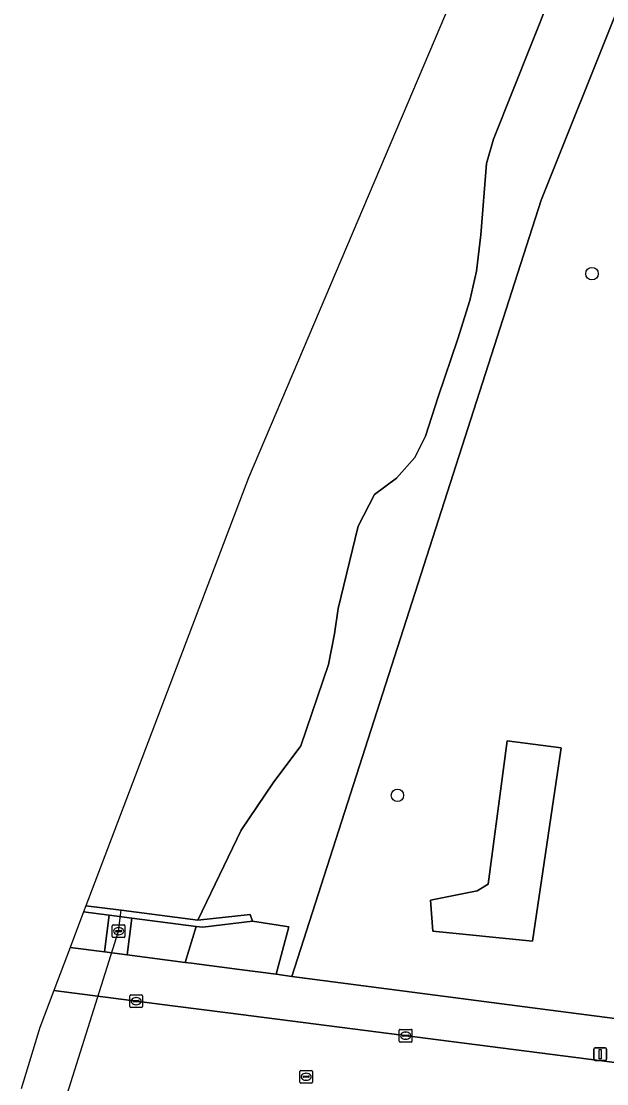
# Model space of a CAD drawing. Extents: x 162184 to 163154, y 385507 to 386516.
# Drawn here: x 162259.4 to 162305.7, y 386146.9 to 386230.8 of the extents above; entities that cross this region are included whole.
import ezdxf

# ---------------------------------------------------------------- set-up
doc = ezdxf.new("R2010")
doc.units = 0
for name, color, linetype in [('IMGEO_Boom', 7, 'Continuous'), ('IMGEO_Duiker', 7, 'Continuous'), ('IMGEO_Groenvoorziening', 7, 'Continuous'), ('IMGEO_Kolk', 7, 'Continuous'), ('IMGEO_Lichtmast', 7, 'Continuous'), ('IMGEO_Muur', 7, 'Continuous'), ('IMGEO_Rijbaan_lokaal_gesloten', 7, 'Continuous'), ('IMGEO_Rioolput', 7, 'Continuous'), ('IMGEO_Terreindeel_open', 7, 'Continuous'), ('IMGEO_Voetpad_open', 7, 'Continuous'), ('IMGEO_Waterloop', 7, 'Continuous')]:
    doc.layers.add(name, color=color, linetype=linetype)

msp = doc.modelspace()

# ---------------------------------------------------------------- linework, layer by layer
at = {"layer": 'IMGEO_Boom'}
for centre in [(162304.498, 386210.872), (162289.134, 386169.686)]:
    msp.add_circle(centre, 0.489, dxfattribs=at)
at = {"layer": 'IMGEO_Duiker'}
msp.add_lwpolyline([(162261.092, 386139.439), (162261.534, 386141.324), (162267.113, 386158.956), (162267.313, 386160.605)], dxfattribs=at)
at = {"layer": 'IMGEO_Groenvoorziening'}
for points in [[(162323.609, 386250), (162340.475, 386313.514), (162342.015, 386318.647), (162343.306, 386322.274), (162347.692, 386334.592), (162344.057, 386325.511), (162300.489, 386216.689), (162280.789, 386155.39), (162300.419, 386152.832), (162307.719, 386151.881), (162316.538, 386220.516), (162317.253, 386224.999), (162318.151, 386229.448)], [(162291.747, 386161.405), (162291.938, 386158.963), (162299.809, 386158.161), (162302.066, 386173.446), (162297.788, 386173.983), (162296.304, 386162.682), (162295.418, 386162.145)], [(162295.418, 386162.145), (162296.304, 386162.682), (162297.788, 386173.983), (162302.066, 386173.446), (162299.809, 386158.161), (162291.938, 386158.963), (162291.747, 386161.405)], [(162263.283, 386157.672), (162265.987, 386157.319), (162266.354, 386160.223), (162264.35, 386160.483)], [(162273.225, 386159.333), (162268.142, 386159.992), (162267.776, 386157.086), (162272.377, 386156.487)], [(162277.693, 386159.748), (162273.756, 386159.264), (162273.225, 386159.333), (162272.377, 386156.487), (162272.878, 386156.421), (162276.659, 386155.928), (162279.545, 386155.552), (162280.568, 386159.288)]]:
    msp.add_lwpolyline(points, close=True, dxfattribs=at)
msp.add_lwpolyline([(162301.226, 386232.825), (162296.709, 386221.49), (162296.175, 386219.56), (162295.723, 386213.944), (162295.384, 386211.059), (162294.85, 386208.759), (162293.906, 386205.72), (162292.345, 386201.162), (162291.36, 386198.041), (162290.507, 386196.357), (162289.05, 386194.735), (162287.314, 386193.441), (162286.021, 386190.936), (162284.46, 386184.427), (162284.173, 386182.435), (162283.68, 386180.012), (162281.493, 386173.585), (162279.306, 386170.669), (162276.801, 386166.932), (162273.371, 386159.824), (162277.511, 386160.277), (162277.693, 386159.748), (162280.568, 386159.288), (162279.545, 386155.552), (162280.789, 386155.39), (162300.489, 386216.689), (162344.057, 386325.511)], dxfattribs=at)
at = {"layer": 'IMGEO_Kolk'}
for p, q in [((162267.991, 386153.006), (162267.991, 386153.858)), ((162268.066, 386153.932), (162268.918, 386153.932)), ((162268.479, 386153.712), (162268.504, 386153.712)), ((162268.992, 386153.858), (162268.992, 386153.006)), ((162268.918, 386152.932), (162268.066, 386152.932)), ((162268.25, 386153.426), (162268.25, 386153.438)), ((162268.688, 386153.389), (162268.29, 386153.389)), ((162268.293, 386153.475), (162268.691, 386153.475)), ((162268.502, 386153.152), (162268.477, 386153.152)), ((162268.734, 386153.438), (162268.734, 386153.426)), ((162289.282, 386150.277), (162289.282, 386151.129)), ((162289.357, 386151.203), (162290.209, 386151.203)), ((162290.283, 386151.129), (162290.283, 386150.277)), ((162289.541, 386150.697), (162289.541, 386150.709)), ((162289.979, 386150.66), (162289.581, 386150.66)), ((162289.584, 386150.746), (162289.982, 386150.746)), ((162289.793, 386150.423), (162289.768, 386150.423)), ((162289.77, 386150.983), (162289.795, 386150.983)), ((162290.025, 386150.709), (162290.025, 386150.697)), ((162290.209, 386150.203), (162289.357, 386150.203))]:
    msp.add_line(p, q, dxfattribs=at)
for points in [[(162267.991, 386153.006), (162267.991, 386153.858)], [(162268.066, 386153.932), (162268.918, 386153.932)], [(162268.992, 386153.858), (162268.992, 386153.006)], [(162268.918, 386152.932), (162268.066, 386152.932)], [(162289.282, 386150.277), (162289.282, 386151.129)], [(162289.357, 386151.203), (162290.209, 386151.203)], [(162290.283, 386151.129), (162290.283, 386150.277)], [(162290.209, 386150.203), (162289.357, 386150.203)]]:
    msp.add_lwpolyline(points, dxfattribs=at)
for centre, radius, start, end in [((162268.068, 386153.856), 0.0765, 91.55205, 178.44795), ((162268.068, 386153.856), 0.0765, 91.55205, 178.44795), ((162268.916, 386153.856), 0.0765, 1.55205, 88.44795), ((162268.916, 386153.856), 0.0765, 1.55205, 88.44795), ((162268.068, 386153.008), 0.0765, 181.55205, 268.44795), ((162268.068, 386153.008), 0.0765, 181.55205, 268.44795), ((162268.29, 386153.435), 0.0403, 85.87752, 175.75265), ((162268.287, 386153.425), 0.0366, 178.93798, 274.71019), ((162268.691, 386153.432), 0.043, 264.86636, 352.45326), ((162268.695, 386153.437), 0.0386, 1.73085, 96.63898), ((162268.916, 386153.008), 0.0765, 271.55205, 358.44795), ((162268.916, 386153.008), 0.0765, 271.55205, 358.44795), ((162289.359, 386151.127), 0.0765, 91.55205, 178.44795), ((162289.359, 386151.127), 0.0765, 91.55205, 178.44795), ((162290.207, 386151.127), 0.0765, 1.55205, 88.44795), ((162290.207, 386151.127), 0.0765, 1.55205, 88.44795), ((162289.359, 386150.279), 0.0765, 181.55205, 268.44795), ((162289.359, 386150.279), 0.0765, 181.55205, 268.44795), ((162289.581, 386150.706), 0.0403, 85.87752, 175.75265), ((162289.578, 386150.696), 0.0366, 178.93798, 274.71019), ((162289.982, 386150.703), 0.043, 264.86636, 352.45326), ((162289.986, 386150.708), 0.0386, 1.73085, 96.63898), ((162290.207, 386150.279), 0.0765, 271.55205, 358.44795), ((162290.207, 386150.279), 0.0765, 271.55205, 358.44795)]:
    msp.add_arc(centre, radius, start, end, dxfattribs=at)
for centre, major_axis, ratio, start_param, end_param in [((162268.478, 386153.432), (-0.387, 0.002), 0.722429, 4.712389, 7.853982), ((162268.503, 386153.432), (-0.39, 0.002), 0.717154, 1.570796, 4.712389), ((162289.769, 386150.703), (-0.387, 0.002), 0.722429, 4.712389, 7.853982), ((162289.794, 386150.703), (-0.39, 0.002), 0.717154, 1.570796, 4.712389)]:
    msp.add_ellipse(centre, major_axis=major_axis, ratio=ratio, start_param=start_param, end_param=end_param, dxfattribs=at)
at = {"layer": 'IMGEO_Lichtmast'}
for p, q in [((162304.654, 386148.844), (162304.654, 386149.644)), ((162304.654, 386149.644), (162304.654, 386148.844)), ((162304.754, 386149.744), (162305.544, 386149.744)), ((162305.544, 386149.744), (162304.754, 386149.744)), ((162305.644, 386149.644), (162305.644, 386148.844)), ((162305.644, 386148.844), (162305.644, 386149.644)), ((162305.544, 386148.744), (162304.754, 386148.744)), ((162304.754, 386148.744), (162305.544, 386148.744))]:
    msp.add_line(p, q, dxfattribs=at)
msp.add_lwpolyline([(162305.074, 386149.619), (162305.224, 386149.619), (162305.224, 386148.869), (162305.074, 386148.869), (162305.074, 386149.619)], dxfattribs=at)
for centre, start, end in [((162304.754, 386149.644), 90, 180), ((162304.754, 386149.644), 90, 180), ((162305.544, 386149.644), 0, 90), ((162305.544, 386149.644), 360, 90), ((162304.754, 386148.844), 180, 270), ((162304.754, 386148.844), 180, 270), ((162305.544, 386148.844), 270, 0), ((162305.544, 386148.844), 270, 0)]:
    msp.add_arc(centre, 0.1, start, end, dxfattribs=at)
at = {"layer": 'IMGEO_Muur'}
msp.add_lwpolyline([(162264.533, 386160.964), (162264.35, 386160.483), (162266.354, 386160.223), (162268.142, 386159.992), (162273.225, 386159.333), (162273.756, 386159.264), (162277.693, 386159.748), (162277.511, 386160.277), (162273.371, 386159.824), (162267.313, 386160.605)], close=True, dxfattribs=at)
at = {"layer": 'IMGEO_Rijbaan_lokaal_gesloten'}
msp.add_lwpolyline([(162336.73, 386144.652), (162330.715, 386145.455), (162275.732, 386152.503), (162271.357, 386153.064), (162261.989, 386154.265), (162260.879, 386151.34), (162259.42, 386146.499)], dxfattribs=at)
at = {"layer": 'IMGEO_Rioolput'}
for p, q in [((162266.612, 386158.53), (162266.612, 386159.382)), ((162266.687, 386159.456), (162267.539, 386159.456)), ((162266.871, 386158.95), (162266.871, 386158.962)), ((162267.309, 386158.913), (162266.911, 386158.913)), ((162266.914, 386158.999), (162267.312, 386158.999)), ((162267.123, 386158.676), (162267.098, 386158.676)), ((162267.1, 386159.236), (162267.125, 386159.236)), ((162267.355, 386158.962), (162267.355, 386158.95)), ((162267.613, 386159.382), (162267.613, 386158.53)), ((162267.539, 386158.456), (162266.687, 386158.456)), ((162281.419, 386147.035), (162281.419, 386147.887)), ((162281.494, 386147.961), (162282.346, 386147.961)), ((162281.907, 386147.741), (162281.932, 386147.741)), ((162282.42, 386147.887), (162282.42, 386147.035)), ((162282.346, 386146.961), (162281.494, 386146.961)), ((162281.678, 386147.455), (162281.678, 386147.467)), ((162282.116, 386147.418), (162281.718, 386147.418)), ((162281.721, 386147.504), (162282.119, 386147.504)), ((162281.93, 386147.181), (162281.905, 386147.181)), ((162282.162, 386147.467), (162282.162, 386147.455))]:
    msp.add_line(p, q, dxfattribs=at)
for points in [[(162266.612, 386158.53), (162266.612, 386159.382)], [(162266.687, 386159.456), (162267.539, 386159.456)], [(162267.613, 386159.382), (162267.613, 386158.53)], [(162267.539, 386158.456), (162266.687, 386158.456)], [(162281.419, 386147.035), (162281.419, 386147.887)], [(162281.494, 386147.961), (162282.346, 386147.961)], [(162282.42, 386147.887), (162282.42, 386147.035)], [(162282.346, 386146.961), (162281.494, 386146.961)]]:
    msp.add_lwpolyline(points, dxfattribs=at)
for centre, radius, start, end in [((162266.689, 386159.38), 0.0765, 91.55205, 178.44795), ((162266.689, 386159.38), 0.0765, 91.55205, 178.44795), ((162266.911, 386158.959), 0.0403, 85.87752, 175.75265), ((162266.908, 386158.949), 0.0366, 178.93798, 274.71019), ((162267.312, 386158.956), 0.043, 264.86636, 352.45326), ((162267.316, 386158.961), 0.0386, 1.73085, 96.63898), ((162267.537, 386159.38), 0.0765, 1.55205, 88.44795), ((162267.537, 386159.38), 0.0765, 1.55205, 88.44795), ((162266.689, 386158.532), 0.0765, 181.55205, 268.44795), ((162266.689, 386158.532), 0.0765, 181.55205, 268.44795), ((162267.537, 386158.532), 0.0765, 271.55205, 358.44795), ((162267.537, 386158.532), 0.0765, 271.55205, 358.44795), ((162281.496, 386147.885), 0.0765, 91.55205, 178.44795), ((162281.496, 386147.885), 0.0765, 91.55205, 178.44795), ((162282.344, 386147.885), 0.0765, 1.55205, 88.44795), ((162282.344, 386147.885), 0.0765, 1.55205, 88.44795), ((162281.496, 386147.037), 0.0765, 181.55205, 268.44795), ((162281.496, 386147.037), 0.0765, 181.55205, 268.44795), ((162281.718, 386147.464), 0.0403, 85.87752, 175.75265), ((162281.715, 386147.454), 0.0366, 178.93798, 274.71019), ((162282.119, 386147.461), 0.043, 264.86636, 352.45326), ((162282.123, 386147.466), 0.0386, 1.73085, 96.63898), ((162282.344, 386147.037), 0.0765, 271.55205, 358.44795), ((162282.344, 386147.037), 0.0765, 271.55205, 358.44795)]:
    msp.add_arc(centre, radius, start, end, dxfattribs=at)
for centre, major_axis, ratio, start_param, end_param in [((162267.099, 386158.956), (-0.387, 0.002), 0.722429, 4.712389, 7.853982), ((162267.124, 386158.956), (-0.39, 0.002), 0.717154, 1.570796, 4.712389), ((162281.906, 386147.461), (-0.387, 0.002), 0.722429, 4.712389, 7.853982), ((162281.931, 386147.461), (-0.39, 0.002), 0.717154, 1.570796, 4.712389)]:
    msp.add_ellipse(centre, major_axis=major_axis, ratio=ratio, start_param=start_param, end_param=end_param, dxfattribs=at)
at = {"layer": 'IMGEO_Terreindeel_open'}
msp.add_lwpolyline([(162268.142, 386159.992), (162266.354, 386160.223), (162265.987, 386157.319), (162267.776, 386157.086)], close=True, dxfattribs=at)
at = {"layer": 'IMGEO_Voetpad_open'}
for points in [[(162503.083, 386125.373), (162498.874, 386126.939), (162479.088, 386129.516), (162477.513, 386129.721), (162345.395, 386146.93), (162342.796, 386147.231), (162310.208, 386151.62), (162307.719, 386151.881), (162300.419, 386152.832), (162280.789, 386155.39), (162279.545, 386155.552), (162276.659, 386155.928), (162272.878, 386156.421), (162272.377, 386156.487), (162267.776, 386157.086), (162265.987, 386157.319), (162263.283, 386157.672), (162261.989, 386154.265)], [(162261.989, 386154.265), (162271.357, 386153.064), (162275.732, 386152.503), (162330.715, 386145.455), (162336.73, 386144.652)]]:
    msp.add_lwpolyline(points, dxfattribs=at)
at = {"layer": 'IMGEO_Waterloop'}
for points in [[(162381.723, 386440.364), (162335.654, 386331.943), (162277.357, 386194.743), (162264.533, 386160.964)], [(162264.533, 386160.964), (162267.313, 386160.605), (162273.371, 386159.824), (162276.801, 386166.932), (162279.306, 386170.669), (162281.493, 386173.585), (162283.68, 386180.012), (162284.173, 386182.435), (162284.46, 386184.427), (162286.021, 386190.936), (162287.314, 386193.441), (162289.05, 386194.735), (162290.507, 386196.357), (162291.36, 386198.041), (162292.345, 386201.162), (162293.906, 386205.72), (162294.85, 386208.759), (162295.384, 386211.059), (162295.723, 386213.944), (162296.175, 386219.56), (162296.709, 386221.49), (162301.226, 386232.825)]]:
    msp.add_lwpolyline(points, dxfattribs=at)

doc.saveas('drawing.dxf')
